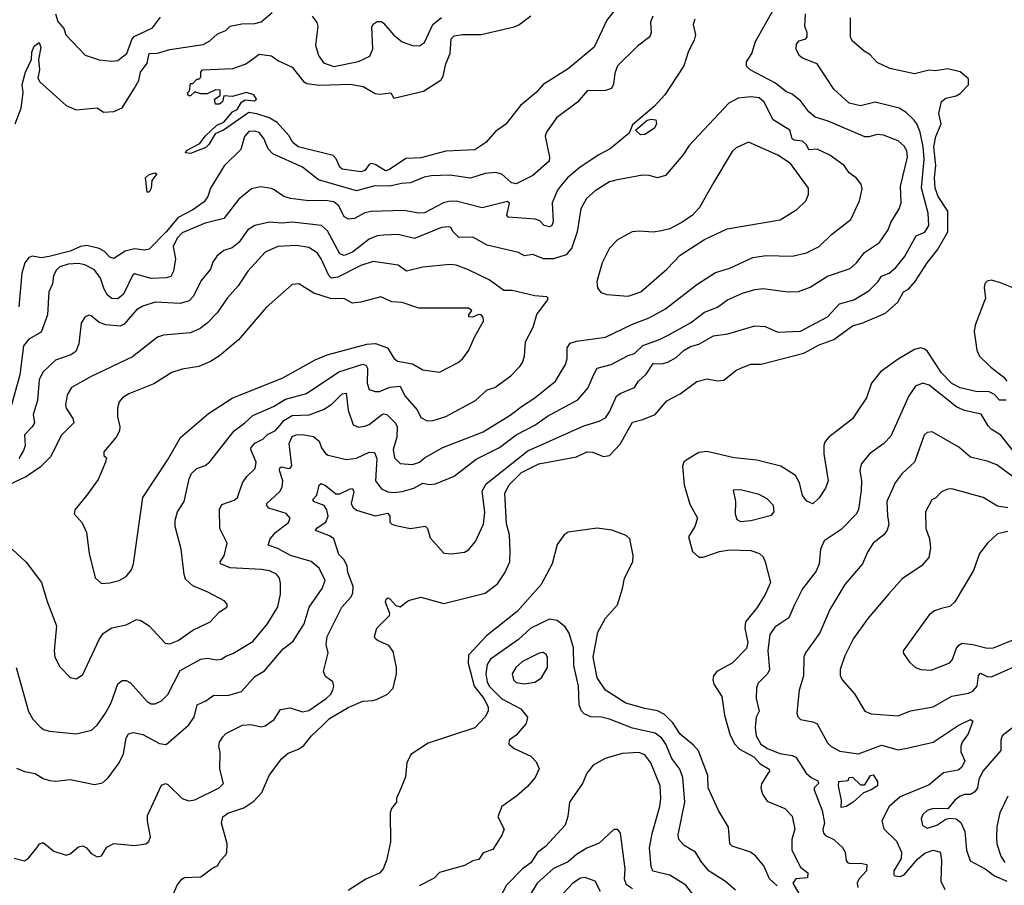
# Model space of a CAD drawing. Extents: x 1552033 to 1694788, y 811965 to 917215.
# Tile 595 of 632: x 1679151 to 1683897, y 890635 to 894807. Entities that reach past the tile are written whole.
import ezdxf

# ---------------------------------------------------------------- set-up
doc = ezdxf.new("R2010")
doc.units = 0

msp = doc.modelspace()

# ---------------------------------------------------------------- linework, layer by layer
at = {"layer": '0CON20XD'}
for points in [[(1679135, 891200), (1679175, 891183.3), (1679225, 891174.4), (1679265, 891149.2), (1679295, 891139.4), (1679325, 891137.1), (1679395, 891145.6), (1679511.7, 891121.7), (1679550.3, 891129.7), (1679577.5, 891152.5), (1679630, 891225), (1679650.9, 891269.1), (1679663.8, 891345), (1679675, 891365.6), (1679699.1, 891370.9), (1679745, 891361.4), (1679825, 891318.5), (1679857, 891313), (1679965, 891406.7), (1679992.7, 891445), (1680006, 891505), (1680049.2, 891525), (1680087.8, 891552.2), (1680155, 891549.2), (1680220.2, 891569.8), (1680285, 891641.1), (1680331.4, 891668.6), (1680421.4, 891775), (1680468.9, 891811.1), (1680523.1, 891895), (1680546.1, 891975), (1680609.6, 892065), (1680622.9, 892105), (1680594.2, 892164.2), (1680556.5, 892196.5), (1680457.1, 892225), (1680395, 892258.5), (1680349.2, 892275), (1680358.9, 892305), (1680383.6, 892336.4), (1680446.3, 892383.7), (1680454.5, 892405), (1680435, 892427.2), (1680352.9, 892452.9), (1680343.1, 892465), (1680343.3, 892475), (1680405, 892532.7), (1680416.6, 892553.4), (1680419.5, 892585), (1680403.3, 892635), (1680405, 892647.1), (1680415, 892651.8), (1680446.3, 892643.7), (1680455, 892645.7), (1680462.5, 892657.5), (1680449.5, 892765), (1680465, 892797.7), (1680483.8, 892806.2), (1680515, 892807.6), (1680567.6, 892797.6), (1680595, 892775.7), (1680606.4, 892743.6), (1680625, 892716), (1680638.3, 892708.3), (1680726.7, 892686.7), (1680774.6, 892694.6), (1680835, 892723.4), (1680860.9, 892720.9), (1680872.1, 892692.1), (1680866.4, 892585), (1680895, 892545.6), (1680925, 892532.1), (1680955, 892527.7), (1680995, 892533.2), (1681050.6, 892549.4), (1681095, 892573.4), (1681125, 892567.2), (1681155, 892570.3), (1681245, 892606.5), (1681351.7, 892688.3), (1681464.5, 892745), (1681543.8, 892806.1), (1681635, 892853.3), (1681695, 892896.5), (1681841.9, 892975), (1681889.3, 893030.7), (1681919.8, 893099.8), (1681935, 893127.3), (1682002.5, 893145), (1682085, 893188.9), (1682115, 893198.8), (1682155, 893236.3), (1682235, 893265.3), (1682281.1, 893288.9), (1682384.3, 893345.7), (1682452.8, 893397.2), (1682515, 893421.1), (1682563.5, 893456.5), (1682635, 893489.2), (1682695, 893507.1), (1682735, 893512.1), (1682854.5, 893495.5), (1682905, 893497.5), (1682961.5, 893518.5), (1683045, 893571.1), (1683155, 893608.8), (1683185.2, 893634.8), (1683224.2, 893685.8), (1683295, 893733.1), (1683337.9, 893795), (1683349.9, 893830.1), (1683390, 893895), (1683400.4, 893925), (1683397.1, 894005), (1683430, 894145), (1683427.2, 894175), (1683415, 894198.2), (1683385, 894223.8), (1683315, 894250.4), (1683285, 894253.8), (1683245, 894242.1), (1683225, 894242.5), (1683048.3, 894318.3), (1682985, 894337.7), (1682955, 894363.6), (1682916.5, 894415), (1682875, 894449.1), (1682845, 894460.9), (1682795, 894501.8), (1682673.1, 894565), (1682655, 894584.2), (1682654.6, 894605), (1682681.1, 894645), (1682697.7, 894702.3), (1682789.1, 894865)], [(1682027.7, 894865), (1681981.8, 894805), (1681920.9, 894675), (1681795, 894570), (1681675.2, 894494.8), (1681641.9, 894458.1), (1681565, 894394.3), (1681495, 894303.8), (1681445, 894268.8), (1681398.6, 894215), (1681345, 894180.9), (1681205, 894173.8), (1681085, 894140.8), (1681012.2, 894137.8), (1680934.4, 894085), (1680915, 894078.8), (1680865, 894108.8), (1680845, 894113.9), (1680835, 894108.9), (1680815, 894080.9), (1680795, 894074.3), (1680705, 894087.5), (1680695, 894096.9), (1680677.5, 894137.5), (1680662.2, 894152.2), (1680494.3, 894195)], [(1682405, 894810), (1682397.9, 894785), (1682409.5, 894735), (1682402, 894708), (1682375.6, 894655), (1682352, 894585), (1682261.8, 894445), (1682210.2, 894389.8), (1682105, 894300), (1682089.3, 894260.7), (1681998.2, 894185), (1681943.2, 894156.8), (1681853.1, 894096.9), (1681792.5, 894045), (1681758.4, 894005), (1681743.5, 893985), (1681717.8, 893925), (1681723.3, 893835), (1681716.7, 893815), (1681705, 893809.3), (1681679.4, 893815), (1681658, 893838), (1681636.5, 893846.5), (1681505.6, 893855.6), (1681498.6, 893865), (1681512.7, 893922.7), (1681501.9, 893931.9), (1681381, 893901), (1681255, 893933.3), (1681219.1, 893930.9), (1681194, 893925), (1681103.1, 893876.9), (1681075, 893874.6), (1681005, 893887.2), (1680845, 893883.5), (1680815, 893876.6), (1680765, 893849.5), (1680735.5, 893845.5), (1680715, 893856.9), (1680689.5, 893909.5), (1680665, 893929.2), (1680625, 893936.3), (1680545, 893934.1), (1680456.1, 893946.1), (1680425, 893955.6), (1680377.4, 893987.4), (1680364.3, 893994.3), (1680311.7, 894001.7), (1680268.3, 893991.7), (1680207.3, 893942.7), (1680135, 893849.1), (1680045, 893826.2), (1679935, 893780), (1679910, 893755), (1679891.4, 893715), (1679902.7, 893655), (1679891.8, 893595), (1679880, 893570), (1679857.4, 893562.6), (1679785, 893559.3), (1679705, 893581.9), (1679695, 893574.2), (1679651.3, 893485), (1679625, 893461.8), (1679595, 893463.1), (1679575, 893479.6), (1679557.9, 893507.9), (1679541.4, 893561.4), (1679511.3, 893601.3), (1679465, 893625.3), (1679435, 893632.5), (1679385, 893628.5), (1679345, 893615.8), (1679328.6, 893601.4), (1679313.9, 893575), (1679310, 893535), (1679292.2, 893495), (1679284.5, 893384.5), (1679255, 893301.1), (1679195, 893268.2), (1679170, 893235), (1679151.9, 893095), (1679099, 892905)], [(1679125, 890766), (1679175, 890753.3), (1679193.9, 890766.1), (1679234.3, 890815.7), (1679246.2, 890835), (1679265, 890840.8), (1679315, 890799.2), (1679375, 890780), (1679395, 890786.2), (1679435, 890821.2), (1679455, 890826), (1679473.8, 890815), (1679495, 890788.8), (1679525, 890772.5), (1679545, 890777.5), (1679571.7, 890818.3), (1679605, 890836), (1679705, 890826.9), (1679758.8, 890835), (1679774.5, 890845.5), (1679781.8, 890868.2), (1679766.5, 890945), (1679768, 890972), (1679835, 891118), (1679854.4, 891125.6), (1679865, 891121.4), (1679933.8, 891053.8), (1679965, 891041.5), (1679995, 891047.7), (1680112.5, 891105), (1680134, 891125), (1680115.7, 891194.3), (1680117.5, 891275), (1680111.9, 891305), (1680114, 891325), (1680129.7, 891350.3), (1680145, 891366), (1680225, 891407.7), (1680265, 891410), (1680315, 891399.2), (1680335, 891403.1), (1680378.2, 891435), (1680407.8, 891482.2), (1680455, 891490), (1680515, 891471.2), (1680545, 891477.5), (1680628.8, 891535), (1680650, 891555), (1680660.9, 891575), (1680665.6, 891595.6), (1680661.4, 891615), (1680625, 891642), (1680615.7, 891665), (1680637.5, 891755), (1680629.2, 891795), (1680633.9, 891835), (1680704.5, 891975), (1680749.1, 892025), (1680757.5, 892045), (1680759.4, 892075), (1680733.3, 892145), (1680729.2, 892175), (1680712.9, 892205), (1680689.4, 892229.4), (1680665.6, 892305), (1680645, 892319.6), (1680577.1, 892345), (1680585, 892358.2), (1680627.3, 892385), (1680638.8, 892415), (1680631.6, 892445), (1680619.2, 892465), (1680567.5, 892485), (1680564.3, 892495), (1680583.1, 892515), (1680595, 892564.3), (1680605, 892571.2), (1680625, 892562.1), (1680675, 892522), (1680695, 892522.5), (1680745, 892546.9), (1680755, 892547.5), (1680762.1, 892532.1), (1680749.2, 892475), (1680757.2, 892457.2), (1680774, 892444), (1680865, 892416), (1680925, 892428.1), (1680935.3, 892415), (1680936.2, 892385), (1680945, 892375.5), (1680965, 892369.2), (1681035, 892354.5), (1681105, 892366.5), (1681116.7, 892355), (1681130.3, 892310.3), (1681195, 892236.2), (1681232.7, 892232.7), (1681295, 892241.4), (1681315, 892252.5), (1681348.5, 892291.5), (1681386.7, 892375), (1681393.9, 892433.9), (1681381.1, 892535), (1681399, 892571), (1681600.7, 892729.3), (1681870.6, 892849.4), (1681945, 892871.8), (1681975, 892888.9), (1681995, 892917.1), (1682027.8, 892992.2), (1682045, 893005.5), (1682115, 893034.3), (1682133.3, 893065), (1682171, 893099), (1682205, 893150.9), (1682245, 893148.5), (1682275, 893157.1), (1682315, 893178.5), (1682355, 893214.7), (1682385, 893232.1), (1682425, 893244.2), (1682495, 893284.1), (1682565, 893293.1), (1682695, 893331.8), (1682745, 893329.1), (1682805, 893301.5), (1682915, 893305.4), (1683044.4, 893375), (1683102.6, 893437.4), (1683172.4, 893457.6), (1683245, 893500), (1683289.3, 893545), (1683305, 893571.8), (1683343.1, 893585), (1683375, 893612.5), (1683416.2, 893665), (1683472.5, 893765), (1683515, 893783.5), (1683533.3, 893815), (1683530.9, 893875), (1683497.5, 893995), (1683511.2, 894135), (1683506.3, 894195), (1683491.2, 894265), (1683475.4, 894305), (1683460.5, 894325), (1683425, 894360.6), (1683391.1, 894381.1), (1683275, 894409.4), (1683205, 894391.5), (1683150, 894405), (1683075, 894473.1), (1682995, 894594.3), (1682925, 894622.2), (1682909.2, 894635), (1682894.2, 894665.8), (1682895, 894688.8), (1682908.8, 894705), (1682941.2, 894715), (1682947.9, 894725), (1682947.9, 894745), (1682935.6, 894775), (1682938.5, 894835)], [(1679129.2, 894305), (1679158.3, 894381.7), (1679168, 894455), (1679163.6, 894495), (1679178.7, 894555), (1679208.1, 894615), (1679210.5, 894650.5), (1679220.8, 894679.3), (1679245, 894698), (1679253.2, 894673.2), (1679242.2, 894615), (1679246.7, 894565), (1679238.8, 894525), (1679248.3, 894508.3), (1679375, 894393.8), (1679422.7, 894372.7), (1679525, 894382), (1679555, 894362.5), (1679605, 894365.7), (1679645, 894382.9), (1679705, 894477.8), (1679724.7, 894515), (1679734.2, 894555), (1679765, 894598.6), (1679775.9, 894644.1), (1679815, 894646.1), (1679875, 894663.9), (1680035, 894688.1), (1680067.1, 894705), (1680105, 894739.6), (1680144.4, 894755), (1680165, 894776.6), (1680222, 894788), (1680285, 894788.9), (1680315, 894797.5), (1680368.5, 894841.5)], [(1682203.1, 894825), (1682192.7, 894795), (1682194.5, 894745), (1682189.4, 894725), (1682129.9, 894680.1), (1682032.5, 894585), (1682019.8, 894550.2), (1682013.7, 894496.3), (1682003.5, 894476.5), (1681975, 894465.6), (1681886, 894464), (1681839.4, 894410.6), (1681738.1, 894335), (1681690, 894265), (1681683.8, 894246.2), (1681704.7, 894145), (1681703.4, 894125), (1681625, 894056), (1681545, 894015.8), (1681521.1, 894021.1), (1681475, 894063.3), (1681445, 894070.9), (1681395, 894066.1), (1681325, 894043.3), (1681225, 894057.3), (1681135, 894055.2), (1681101.1, 894048.9), (1681035, 894020.8), (1680992.4, 894017.6), (1680935.7, 894004.3), (1680863.3, 894006.7), (1680775, 893981.9), (1680590.8, 894035), (1680515, 894096.1), (1680370.7, 894160.7), (1680348.7, 894185), (1680328.4, 894235), (1680305, 894263.4), (1680285, 894270), (1680255, 894268.4), (1680235.3, 894245), (1680217.8, 894182.3), (1680136.7, 894103.3), (1680071.1, 893995), (1680058.2, 893955), (1680039.9, 893930.1), (1679985, 893891.6), (1679915, 893853.8), (1679857.5, 893785), (1679775, 893701.2), (1679755, 893695.9), (1679705, 893703.2), (1679658.9, 893691.1), (1679605, 893656.1), (1679585, 893662.5), (1679559.5, 893689.5), (1679535, 893704.3), (1679475, 893719), (1679445, 893714.9), (1679395, 893692.3), (1679293.8, 893666.2), (1679255, 893660.3), (1679212.6, 893667.4), (1679195, 893661.1), (1679175.9, 893635), (1679161.6, 893585), (1679146.3, 893423.7)], [(1679324.2, 894835), (1679335, 894799.4), (1679364.5, 894765), (1679374.3, 894735), (1679467.2, 894637.2), (1679535, 894614.5), (1679595, 894607.3), (1679625, 894611.1), (1679667.5, 894645), (1679693.3, 894715), (1679703.3, 894726.7), (1679792.1, 894767.9), (1679830.3, 894819.7)], [(1679884, 890575), (1679910, 890635), (1679932.5, 890665), (1679945, 890672.5), (1680025, 890676), (1680081.5, 890718.5), (1680105, 890728.8), (1680119.2, 890755), (1680145, 890781.2), (1680149.2, 890795), (1680151.2, 890835), (1680123.3, 890935), (1680131.2, 890965), (1680155, 890982.5), (1680231.8, 891008.2), (1680280, 891040), (1680317.7, 891082.3), (1680353.3, 891165), (1680412.5, 891245), (1680445, 891271.2), (1680495, 891290.8), (1680521.3, 891308.7), (1680558.6, 891355), (1680611.5, 891405), (1680645, 891438.5), (1680735, 891492.5), (1680805, 891522.2), (1680855, 891525.5), (1680875, 891532.5), (1680923.9, 891556.1), (1680952.2, 891585), (1680967.8, 891655), (1680968.1, 891685), (1680952.1, 891762.1), (1680931.2, 891791.2), (1680876.2, 891815), (1680864, 891825), (1680862, 891835), (1680872, 891875), (1680934.2, 891935), (1680936.2, 891945), (1680915, 892000), (1680917.5, 892015), (1680925, 892020), (1680935, 892016.2), (1680963.9, 891983.9), (1680985, 891977.5), (1681025, 892007.5), (1681085, 892023.8), (1681195, 891993.1), (1681395, 892043.8), (1681455, 892087.9), (1681489.5, 892140.5), (1681513.8, 892195), (1681514.7, 892245.3), (1681512.8, 892325), (1681497.6, 892377.6), (1681490, 892525), (1681510.5, 892565), (1681569.7, 892625), (1681653.3, 892666.7), (1681835, 892700), (1681885, 892724.5), (1681912.6, 892722.6), (1681965, 892701.9), (1681995, 892706.9), (1682045, 892761.5), (1682105, 892867.3), (1682155, 892879.6), (1682215, 892904.6), (1682270.4, 892969.6), (1682335.3, 893004.7), (1682415, 893063.5), (1682465.8, 893075.8), (1682515, 893066), (1682545, 893070), (1682603.8, 893116.2), (1682631.1, 893128.9), (1682675, 893147.8), (1682725, 893146.5), (1682930.3, 893199.7), (1683005, 893240), (1683075, 893266.7), (1683165, 893332.4), (1683215, 893346.7), (1683325, 893393.1), (1683384.8, 893445.2), (1683411.8, 893495), (1683435, 893508.2), (1683467.8, 893545), (1683525, 893635.4), (1683575, 893698.5), (1683625.2, 893785), (1683624.5, 893885), (1683578.8, 893955), (1683564.5, 893995), (1683560.3, 894045), (1683567.8, 894105), (1683557.8, 894195), (1683567.5, 894245), (1683593.2, 894305), (1683581.8, 894355), (1683595, 894413.8), (1683615, 894430), (1683665, 894440.6), (1683685, 894452.5), (1683725, 894494), (1683725, 894522.5), (1683685, 894556.7), (1683625, 894570.4), (1683565, 894560.8), (1683535, 894564.4), (1683465, 894546.1), (1683345, 894572.5), (1683285, 894601.2), (1683249.1, 894639.1), (1683221.2, 894655), (1683163.8, 894705), (1683155.8, 894725), (1683156.2, 894816.2)], [(1680494.3, 894195), (1680467.8, 894215), (1680448.7, 894248.7), (1680392.7, 894312.7), (1680354.5, 894334.5), (1680295, 894354.3), (1680255, 894360.6), (1680134.2, 894275), (1680093.1, 894256.9), (1680063.5, 894206.5), (1680048.2, 894191.8), (1679975, 894162.5), (1679950, 894165), (1679955, 894176.7), (1680019.4, 894210.6), (1680044.7, 894245.3), (1680101.6, 894298.4), (1680135, 894314.3), (1680177, 894363), (1680198.8, 894375), (1680220.6, 894409.4), (1680238.8, 894421.2), (1680283, 894417), (1680292.5, 894425), (1680280, 894445), (1680245, 894456.7), (1680175, 894437.5), (1680135, 894440), (1680128.3, 894411.7), (1680115, 894400), (1680095, 894400), (1680090, 894425), (1680118.3, 894441.7), (1680118.3, 894468.3), (1680095, 894470), (1680055, 894450), (1680025, 894450), (1679995, 894460), (1679975, 894440), (1679965, 894440), (1679960, 894455), (1679970, 894465), (1679975, 894500), (1679985, 894500), (1680005, 894520), (1680015, 894520), (1680025, 894530), (1680023.8, 894555), (1680032.5, 894565), (1680178.3, 894571.7), (1680237.7, 894592.3), (1680255.8, 894604.2), (1680305, 894641.2), (1680365, 894633.3), (1680395, 894611.2), (1680465, 894578), (1680519.8, 894509.8), (1680535, 894500.4), (1680595, 894491.8), (1680745, 894497.3), (1680806.7, 894485), (1680865, 894452), (1680885, 894448.8), (1680940, 894455), (1680955, 894430), (1681097, 894463), (1681182.3, 894517.7), (1681193.3, 894535), (1681205.2, 894595), (1681225.8, 894645), (1681231.2, 894715), (1681245, 894729.5), (1681285, 894736.2), (1681375, 894735.8), (1681535, 894772.5), (1681557.5, 894782.5), (1681615, 894826.2)], [(1680560.6, 894825), (1680583.3, 894793.3), (1680589.1, 894775), (1680577.2, 894685), (1680591.6, 894635), (1680615, 894599.2), (1680665, 894582.5), (1680785, 894605.3), (1680838.7, 894631.3), (1680853.3, 894666.7), (1680848.9, 894771.1), (1680855, 894785.6), (1680875, 894799.4), (1680895, 894798.9), (1680905, 894791.5), (1680955, 894732.1), (1680995, 894700.4), (1681045, 894682.9), (1681078.9, 894681.1), (1681103.1, 894696.9), (1681143.1, 894785), (1681185, 894817.8)], [(1679133.6, 891685), (1679193.4, 891473.4), (1679215, 891435.8), (1679249.3, 891399.3), (1679266.4, 891386.4), (1679295, 891377.5), (1679425, 891365.5), (1679497.9, 891382.1), (1679525, 891407.1), (1679564.7, 891465.3), (1679592.1, 891515), (1679624.6, 891605.4), (1679645, 891622.5), (1679665, 891622.5), (1679685, 891610.8), (1679765, 891521.5), (1679785, 891510.5), (1679805, 891510), (1679834.3, 891525), (1679864.7, 891555.3), (1679925, 891670), (1680025, 891725.4), (1680055, 891729.5), (1680101.3, 891721.3), (1680124.6, 891725.4), (1680145, 891740), (1680178.1, 891751.9), (1680275, 891810.5), (1680346.2, 891895), (1680395, 891976.7), (1680407.6, 892037.6), (1680408.6, 892091.4), (1680403.8, 892115), (1680388.9, 892135), (1680355, 892150.3), (1680317.5, 892157.5), (1680165, 892164.7), (1680118.6, 892185), (1680116.9, 892195), (1680136.7, 892223.3), (1680150.5, 892285), (1680116.7, 892355), (1680113.8, 892446.2), (1680125, 892470), (1680185, 892491.5), (1680201.1, 892505), (1680225.5, 892574.5), (1680245.7, 892605), (1680286, 892644), (1680291.6, 892675), (1680265.2, 892735), (1680266.4, 892745), (1680285, 892765.5), (1680323.9, 892786.1), (1680345, 892808.6), (1680385, 892826.8), (1680406.9, 892853.1), (1680425, 892874.8), (1680465, 892899.8), (1680546.8, 892903.2), (1680615, 892928.8), (1680656.2, 892953.8), (1680705, 893004.4), (1680725, 893008), (1680735.3, 892925), (1680759.4, 892855), (1680785, 892843.8), (1680815, 892847.5), (1680835, 892856.2), (1680895, 892903.4), (1680905, 892908.4), (1680920.6, 892905), (1680963.1, 892863.1), (1680971.3, 892845), (1680968.4, 892795), (1680950.9, 892735), (1680958.2, 892695), (1680985, 892667.7), (1681045, 892663.2), (1681079.2, 892675), (1681103.1, 892695), (1681190.6, 892745), (1681385, 892821.6), (1681515, 892900.9), (1681575, 892946.2), (1681634.5, 892985), (1681734.7, 893065.3), (1681782.9, 893145), (1681790, 893175), (1681790, 893225), (1681805, 893248.5), (1681835, 893258.5), (1681975, 893277.7), (1682105, 893339.1), (1682185, 893369.6), (1682265, 893413.9), (1682415, 893531.8), (1682505, 893589.6), (1682575, 893610), (1682685, 893660.4), (1682749.8, 893670.2), (1682875, 893666.9), (1682944.3, 893684.3), (1683005.3, 893714.7), (1683065, 893771.9), (1683156.9, 893845), (1683200, 893935), (1683211.7, 893991.7), (1683208, 894015), (1683184, 894045), (1683149.5, 894069.5), (1683125.8, 894105), (1683057.1, 894155), (1682995, 894183.8), (1682955, 894179.5), (1682943.6, 894205), (1682925, 894222.7), (1682885, 894226.5), (1682875, 894233.3), (1682862.9, 894275), (1682783.3, 894325), (1682740.4, 894410.4), (1682715, 894430.8), (1682675.3, 894435.3), (1682615, 894429.6), (1682570, 894405), (1682378.3, 894201.7), (1682348.2, 894155), (1682264.2, 894055.8), (1682225, 894045.4), (1682185, 894056.2), (1682152.6, 894057.4), (1682025, 894034.4), (1681993.7, 894026.3), (1681925, 893981.9), (1681883.3, 893945), (1681856.2, 893895), (1681838.4, 893785), (1681812.7, 893707.3), (1681785, 893674.6), (1681725, 893654.6), (1681675.4, 893655.4), (1681625, 893675.4), (1681585, 893668.8), (1681555, 893685.6), (1681405, 893720), (1681335, 893760), (1681267.8, 893757.8), (1681240, 893785), (1681228.8, 893805), (1681219.1, 893809.1), (1681185, 893806.3), (1681055, 893753.3), (1680975, 893772.8), (1680905, 893768.8), (1680874.3, 893765.7), (1680835, 893750), (1680755, 893687.3), (1680715, 893671.1), (1680695, 893679.1), (1680635, 893790.5), (1680605.3, 893815.2), (1680465, 893831.4), (1680415, 893826.9), (1680355, 893830.9), (1680285, 893816.2), (1680250.5, 893795), (1680207.1, 893732.9), (1680175, 893707.7), (1680135.3, 893694.7), (1680101.9, 893668.1), (1680081.9, 893638.1), (1680071.5, 893605), (1680027.9, 893552.1), (1679986.8, 893473.2), (1679967.7, 893452.3), (1679925, 893439.7), (1679805, 893445.4), (1679745, 893426.2), (1679715, 893408.5), (1679655, 893340.5), (1679635, 893330.4), (1679566.1, 893336.1), (1679535, 893348.6), (1679495, 893380), (1679485, 893383.3), (1679465, 893373.3), (1679448, 893345), (1679436.5, 893245), (1679421.8, 893208.2), (1679397.9, 893192.1), (1679323.2, 893166.8), (1679262, 893108), (1679245, 893071.2), (1679237.5, 892972.5), (1679216.7, 892905), (1679221.8, 892865), (1679212.1, 892845), (1679174.4, 892805.6), (1679177.3, 892755), (1679169.7, 892730.3), (1679147.1, 892692.9)], [(1682143.2, 894253.2), (1682120, 894275), (1682176.2, 894323.8), (1682195, 894328.5), (1682217.5, 894325), (1682220.8, 894305), (1682211.1, 894285), (1682165, 894254.3), (1682143.2, 894253.2)], [(1682085, 893474.7), (1682144.7, 893495.3), (1682271.4, 893605), (1682335, 893672), (1682451.7, 893748.3), (1682560.9, 893799.1), (1682817.7, 893842.3), (1682897.8, 893892.2), (1682940, 893935), (1682954.3, 893965), (1682954, 893995), (1682866, 894115), (1682805, 894154.8), (1682665, 894216.7), (1682605, 894189.5), (1682585, 894171.9), (1682497.3, 894025), (1682428.3, 893901.7), (1682394.4, 893865.6), (1682347.6, 893832.4), (1682285, 893799.2), (1682245, 893789.4), (1682205, 893783.1), (1682138.9, 893788.9), (1682104.2, 893784.2), (1682033.1, 893746.9), (1681993.9, 893706.1), (1681958.6, 893635), (1681932.5, 893545), (1681936.2, 893515), (1681953.2, 893493.2), (1681982.1, 893482.1), (1682085, 893474.7)], [(1679775, 893975.7), (1679765, 893976.7), (1679757.1, 894045), (1679775, 894061.5), (1679805, 894070), (1679812, 894065), (1679787.5, 894032.5), (1679785.3, 893995), (1679775, 893975.7)], [(1681574.6, 893155.4), (1681584.2, 893185), (1681588.9, 893255), (1681626.8, 893325), (1681644.1, 893385.9), (1681696, 893455), (1681698.8, 893465), (1681692.3, 893472.3), (1681635, 893476.4), (1681525, 893501.5), (1681485, 893502.7), (1681415, 893552.9), (1681315, 893601.8), (1681255, 893624.4), (1681225, 893628.1), (1681095, 893614.8), (1681015, 893595.7), (1680975, 893624.4), (1680855, 893641.3), (1680795, 893622.6), (1680685, 893565.7), (1680655, 893561.4), (1680641.2, 893575), (1680605, 893655.5), (1680584.4, 893684.4), (1680545, 893708.7), (1680485, 893719.4), (1680396, 893714), (1680335, 893687.3), (1680251.1, 893595), (1680205, 893524.3), (1680153.4, 893466.6), (1680103.1, 893395), (1680055.6, 893345), (1680020.9, 893319.1), (1679975, 893297.7), (1679845, 893287.1), (1679815, 893277.3), (1679695, 893182.2), (1679495, 893086.9), (1679401.4, 893035), (1679380.2, 892999.8), (1679371.7, 892951.7), (1679375.6, 892935), (1679407.9, 892885), (1679411.5, 892865), (1679353.3, 892805), (1679300, 892700), (1679250, 892650), (1679184.4, 892605.6), (1679065, 892549.6)], [(1679545, 892090), (1679585, 892092.5), (1679630, 892105), (1679665, 892124.3), (1679690.6, 892155), (1679699.4, 892185), (1679745.4, 892504.6), (1679863.5, 892685), (1679925.9, 892794.1), (1680061.5, 892908.5), (1680175, 892983.1), (1680419.1, 893080.9), (1680575, 893168.6), (1680632.6, 893192.6), (1680825, 893243.6), (1680866.3, 893246.3), (1680924.5, 893225), (1680955.3, 893175.3), (1680972.2, 893162.2), (1681045, 893148.5), (1681095, 893119.1), (1681175, 893108.2), (1681264.4, 893155), (1681287.8, 893175), (1681316.7, 893215), (1681342.9, 893277.1), (1681387.1, 893355), (1681385, 893373.8), (1681375, 893384.4), (1681363.2, 893386.8), (1681335, 893373.6), (1681316.7, 893375), (1681316, 893385), (1681330, 893405), (1681315, 893417.1), (1681075, 893417.1), (1680995, 893444.4), (1680945, 893446.9), (1680892.3, 893472.3), (1680795, 893445.8), (1680755, 893441.1), (1680714.3, 893464.3), (1680655, 893462.7), (1680568.7, 893488.7), (1680496.7, 893535), (1680465, 893530.6), (1680339.5, 893420.5), (1680205.3, 893264.7), (1680115, 893186.5), (1680070.8, 893159.2), (1680015, 893135.6), (1679935, 893123.3), (1679885, 893107.5), (1679798.1, 893051.9), (1679676.5, 893003.5), (1679647.1, 892985), (1679630.6, 892965), (1679621.9, 892935), (1679623.3, 892895), (1679634.4, 892845.6), (1679632.2, 892825), (1679616.4, 892795), (1679556, 892725), (1679556.2, 892706.2), (1679570, 892695), (1679564.3, 892675), (1679529.3, 892590.7), (1679475, 892516), (1679416.2, 892445), (1679413.8, 892425), (1679452.1, 892382.1), (1679472.5, 892335), (1679485.8, 892235), (1679515, 892116.7), (1679545, 892090)], [(1683975, 893500.9), (1683879.4, 893539.4), (1683835, 893551.2), (1683815, 893546.7), (1683804.1, 893535.9), (1683800.4, 893515), (1683807.3, 893465), (1683756.5, 893335), (1683752.7, 893305), (1683764.6, 893215), (1683778.2, 893185), (1683832.5, 893132.5), (1683895.8, 893085), (1683910, 893065)], [(1683906.4, 892973.6), (1683875, 892973.8), (1683850.5, 893000.5), (1683825, 893012.9), (1683760, 893015), (1683685, 893032.7), (1683645, 893053.6), (1683595, 893104.6), (1683527.6, 893207.6), (1683515, 893219.5), (1683495, 893226.4), (1683465, 893217.7), (1683385, 893171.1), (1683300.6, 893109.4), (1683257.1, 893055), (1683232.7, 892985), (1683190.3, 892919.7), (1683165, 892883.5), (1683051.4, 892795), (1683034.3, 892775), (1683027.8, 892755), (1683028.2, 892715), (1683048.6, 892585), (1683035, 892550), (1683005, 892503.3), (1682975, 892473.3), (1682945, 892486.2), (1682925, 892513.8), (1682910.9, 892575), (1682890.8, 892610.8), (1682820.8, 892655), (1682705, 892684.7), (1682595, 892695.6), (1682464.2, 892725.8), (1682425, 892720.6), (1682364.4, 892685), (1682352.5, 892675), (1682345.4, 892655), (1682353.9, 892565), (1682382.3, 892472.3), (1682418.1, 892405), (1682405.5, 892365), (1682374.5, 892314.5), (1682394.6, 892244.6), (1682425, 892217.5), (1682445, 892216.9), (1682525, 892244.1), (1682572.8, 892252.8), (1682675, 892249.1), (1682718, 892235), (1682735, 892218.8), (1682744.5, 892194.5), (1682770.5, 892095), (1682744, 892036), (1682705.7, 891974.3), (1682650.3, 891905), (1682646.3, 891875), (1682661.2, 891805), (1682655, 891775.8), (1682585, 891705.4), (1682511.8, 891665), (1682495.4, 891645), (1682491.8, 891625), (1682497.1, 891605), (1682536.2, 891545), (1682549.4, 891455), (1682574.2, 891364.2), (1682596.7, 891316.7), (1682621.2, 891291.2), (1682689.6, 891255), (1682720.7, 891220.7), (1682763.8, 891195), (1682766.2, 891185), (1682756.8, 891173.2), (1682726.6, 891123.4), (1682724.5, 891105), (1682731.8, 891075), (1682755, 891040.6), (1682840, 891005), (1682875, 890967.5), (1682887.8, 890905), (1682873.9, 890856.1), (1682873.8, 890805), (1682915, 890722.5), (1682950, 890695), (1682948.3, 890671.7), (1682893, 890667), (1682877.5, 890645), (1682907.5, 890595)], [(1679115, 892256), (1679182.4, 892192.4), (1679255.6, 892095), (1679282.9, 892002.9), (1679328.9, 891885), (1679316.7, 891765), (1679321.1, 891735), (1679345, 891688.8), (1679395, 891636.2), (1679425, 891630), (1679455, 891651.2), (1679536.6, 891823.4), (1679555, 891850), (1679594.6, 891875.4), (1679665, 891890), (1679713.7, 891916.3), (1679735, 891912.2), (1679775.8, 891885), (1679852.1, 891802.1), (1679875, 891798.6), (1679915, 891815.6), (1679985.3, 891864.7), (1680070, 891905), (1680115, 891954), (1680150, 891975), (1680152.5, 891987.5), (1680140, 892005), (1680058.1, 892048.1), (1679985, 892078.2), (1679950.9, 892110.9), (1679943.3, 892133.3), (1679928.9, 892255), (1679900.4, 892365), (1679900.8, 892395), (1679911.5, 892435), (1679944.6, 892485.4), (1679968.8, 892595), (1679979.6, 892620.4), (1680005.3, 892644.7), (1680045, 892658.9), (1680066.1, 892673.9), (1680184.4, 892825), (1680236.5, 892865), (1680275, 892899.1), (1680375, 892943.5), (1680432.4, 892977.6), (1680533.1, 893005), (1680690.3, 893109.7), (1680805, 893146.6), (1680820.9, 893140.9), (1680828.5, 893128.5), (1680825.9, 893055.9), (1680836, 893025), (1680864.5, 893014.5), (1680885, 893015.5), (1680935, 893036.8), (1680985, 893040.4), (1681007.2, 892995), (1681066.9, 892926.9), (1681085, 892889.2), (1681115, 892874.4), (1681145, 892875.7), (1681205, 892894.4), (1681348.1, 892971.9), (1681405, 893022.9), (1681442, 893035), (1681519, 893091), (1681562.2, 893135), (1681574.6, 893155.4)], [(1683939.9, 892729.9), (1683881.2, 892805), (1683834.2, 892834.2), (1683820.2, 892850.2), (1683785.8, 892905.8), (1683705, 892923.3), (1683669.1, 892939.1), (1683535, 893045.9), (1683504.7, 893055.3), (1683468.7, 893041.3), (1683437.3, 892995), (1683350.8, 892799.2), (1683316.9, 892765), (1683247.1, 892715), (1683207.3, 892665), (1683201.5, 892635), (1683208.7, 892585), (1683207.4, 892537.4), (1683193.9, 892446.1), (1683185.6, 892425), (1683110.3, 892349.7), (1683029.5, 892295), (1683010.8, 892255), (1683004.2, 892185), (1682990.7, 892149.3), (1682925, 892064.4), (1682885, 891984), (1682858.1, 891925), (1682791.5, 891878.5), (1682766.7, 891843.3), (1682757.3, 891765), (1682766.2, 891675), (1682755.7, 891654.3), (1682710.5, 891609.5), (1682702.4, 891587.6), (1682701.8, 891535), (1682716.2, 891475), (1682701.8, 891445), (1682696.8, 891395), (1682701.8, 891355), (1682724.5, 891315), (1682755.5, 891295), (1682815, 891270.3), (1682875, 891260.7), (1682892.2, 891252.2), (1682942.2, 891175), (1682965.8, 891155), (1682999.2, 891139.2), (1683001.5, 891125), (1682981.1, 891105), (1682980.8, 891095), (1683019.7, 890995), (1683030.7, 890935), (1683022.7, 890905), (1683026.4, 890886.4), (1683036, 890875), (1683075.9, 890855.9), (1683116.8, 890816.8), (1683129.6, 890795), (1683134.6, 890755), (1683142.2, 890745), (1683155, 890739.6), (1683205, 890742.2), (1683235, 890735.6), (1683232.7, 890705), (1683196, 890665), (1683188.9, 890645), (1683191.2, 890625)], [(1683935, 892607.7), (1683861.2, 892661.2), (1683815, 892680), (1683735, 892698.9), (1683677.7, 892747.7), (1683550.3, 892820.3), (1683525, 892817.1), (1683511.9, 892805), (1683464.4, 892675), (1683405, 892620), (1683371.4, 892575), (1683330.9, 892485), (1683334.5, 892415.5), (1683340, 892375), (1683332.8, 892347.2), (1683316, 892325), (1683265.4, 892284.6), (1683238.6, 892241.4), (1683214.4, 892185), (1683129.4, 892085), (1683056.5, 891965), (1683007.4, 891852.6), (1682938.5, 891755), (1682931.8, 891735), (1682928.8, 891645), (1682908.9, 891575), (1682897.1, 891465), (1682900.5, 891450.5), (1682914.5, 891434.5), (1682975, 891422.9), (1682995, 891413.3), (1683045, 891321.9), (1683063.5, 891303.5), (1683105, 891281.5), (1683195, 891268.7), (1683305, 891311.1), (1683385, 891288), (1683435, 891298.2), (1683555, 891324.7), (1683675, 891405.5), (1683735, 891433.8), (1683745.7, 891425.7), (1683723.8, 891365), (1683694.3, 891325.7), (1683687.9, 891305), (1683688.1, 891278.1), (1683706.5, 891235), (1683692.9, 891205), (1683675, 891190.6), (1683605, 891177.6), (1683535, 891119.4), (1683395, 891062.2), (1683342.1, 891015), (1683307.1, 890945), (1683316.8, 890906.8), (1683377.6, 890847.6), (1683402.2, 890795), (1683399.5, 890765), (1683365.6, 890705), (1683364.2, 890685), (1683370.5, 890680.5), (1683395, 890678.2), (1683415, 890685.5), (1683478.8, 890761.2), (1683515, 890789.6), (1683555, 890803.6), (1683585, 890797.1), (1683589.8, 890789.8), (1683595.4, 890755), (1683590.8, 890655), (1683610, 890615)], [(1682625, 892388.9), (1682675, 892393.8), (1682775, 892419.2), (1682787.5, 892435), (1682784.2, 892465), (1682755, 892497.1), (1682715, 892518.5), (1682625, 892540.8), (1682590, 892540), (1682602.2, 892485), (1682600.4, 892425), (1682608.2, 892398.2), (1682625, 892388.9)], [(1683914.7, 892454.7), (1683865, 892462.9), (1683795, 892504.6), (1683645, 892545.6), (1683625, 892544.3), (1683595, 892531.9), (1683567.5, 892502.5), (1683547.5, 892492.5), (1683517.8, 892435), (1683518.5, 892355), (1683536.9, 892305), (1683541.2, 892261.2), (1683532.9, 892215), (1683498.6, 892175), (1683405, 892111.9), (1683340.3, 892039.7), (1683239.6, 891920.4), (1683171.2, 891825), (1683128.1, 891741.9), (1683106.7, 891675), (1683106.6, 891646.6), (1683115.6, 891625), (1683175, 891557.5), (1683224.5, 891474.5), (1683255, 891461.9), (1683385, 891452.7), (1683445, 891476.1), (1683555, 891494.5), (1683645, 891547.2), (1683725, 891561.3), (1683745, 891571.2), (1683766.2, 891595), (1683773.2, 891646.8), (1683781.9, 891658.1), (1683815, 891641.2), (1683835, 891639.6), (1683955, 891693.2)], [(1682802, 890632), (1682765, 890666.7), (1682738.3, 890728.3), (1682697.5, 890777.5), (1682674.4, 890794.4), (1682585, 890824.2), (1682574.2, 890834.2), (1682568.6, 890915), (1682520, 890995), (1682470, 891105), (1682468.2, 891165), (1682423.2, 891283.2), (1682399.9, 891309.9), (1682335, 891363.2), (1682298.9, 891418.9), (1682258.7, 891458.7), (1682225, 891476.8), (1682165, 891486.6), (1682073.4, 891513.4), (1681975.4, 891575), (1681934.6, 891635.4), (1681916.1, 891733.9), (1681938.8, 891855), (1681975, 891922.2), (1682032.4, 891987.6), (1682057.1, 892065), (1682066.2, 892115), (1682106.2, 892193.8), (1682109, 892225), (1682092.5, 892305), (1682075, 892321.9), (1682005, 892347.6), (1681935, 892357.3), (1681795, 892337.5), (1681775.5, 892324.5), (1681742.7, 892277.3), (1681718.2, 892185), (1681665.4, 892085), (1681548.7, 891955), (1681401.8, 891838.2), (1681314.7, 891745), (1681312.5, 891705), (1681342.2, 891595), (1681388.6, 891535), (1681409.7, 891495), (1681409.1, 891475), (1681395, 891447.5), (1681345, 891393.3), (1681119.6, 891320.4), (1681036.7, 891265), (1681018.1, 891225), (1681011.7, 891158.3), (1680988.8, 891101.2), (1680967.5, 891055), (1680967.5, 891035), (1680943.8, 891005), (1680936.7, 890985), (1680938.8, 890845), (1680920, 890755), (1680903.8, 890715), (1680885, 890694.3), (1680820, 890665), (1680735, 890610)], [(1683915, 892340), (1683865, 892329.2), (1683816, 892285), (1683778.1, 892235), (1683748.3, 892151.7), (1683658.7, 892001.3), (1683635, 891979.2), (1683595, 891968.6), (1683561.7, 891958.3), (1683535, 891938), (1683410, 891765), (1683411.7, 891751.7), (1683440.5, 891710.5), (1683470, 891685), (1683495, 891675.8), (1683545, 891672.5), (1683635, 891707.1), (1683647.3, 891722.7), (1683664.6, 891775), (1683677.8, 891792.2), (1683695, 891801.5), (1683746.4, 891796.4), (1683815, 891778.2), (1683845, 891779.6), (1683975, 891833.2)], [(1682602.3, 890612.3), (1682553.4, 890653.4), (1682475, 890702.7), (1682439.6, 890745), (1682408.5, 890795), (1682355, 890826.9), (1682328.9, 890855), (1682325, 890877.5), (1682356.9, 891035), (1682348.4, 891155), (1682332.7, 891195), (1682295, 891246.7), (1682265.8, 891315), (1682246.5, 891345), (1682215, 891368.1), (1682105, 891392.5), (1681995, 891436.5), (1681955, 891445.5), (1681905, 891446.5), (1681872.2, 891462.2), (1681857.1, 891477.1), (1681848.2, 891505), (1681845.3, 891595), (1681822.9, 891695), (1681820.1, 891780.1), (1681800.1, 891850.1), (1681780.8, 891880.8), (1681741.8, 891911.8), (1681705, 891918.5), (1681615, 891874.5), (1681555, 891819.3), (1681420.5, 891725), (1681405, 891700), (1681398.6, 891655), (1681403.9, 891615), (1681413.9, 891595), (1681475, 891533.9), (1681567.3, 891485), (1681598.9, 891445), (1681592.7, 891415), (1681545, 891359.2), (1681510, 891335), (1681508.8, 891315), (1681535, 891294), (1681615, 891258), (1681640.5, 891230.5), (1681655.8, 891195.8), (1681636, 891155), (1681598.7, 891111.3), (1681546, 891065), (1681474.6, 891015.4), (1681455.7, 890965), (1681485.8, 890905), (1681475, 890876.7), (1681432.1, 890807.9), (1681385, 890792), (1681365, 890759.2), (1681335, 890752.9), (1681295, 890730), (1681175, 890697.5), (1681149.8, 890670.2), (1681077.6, 890632.4)], [(1681585, 891606), (1681635, 891614.6), (1681666.5, 891635), (1681696.1, 891685), (1681695, 891733.3), (1681688.2, 891748.2), (1681675, 891756.5), (1681655, 891754.5), (1681575, 891713.8), (1681542.3, 891685), (1681525.4, 891655), (1681530.9, 891625), (1681545, 891612.5), (1681585, 891606)], [(1683945, 891401.1), (1683886.7, 891355), (1683880, 891335), (1683881.4, 891285), (1683794.1, 891185), (1683774.4, 891145.6), (1683767.5, 891105), (1683755, 891085.6), (1683735, 891072.5), (1683705, 891072.2), (1683684, 891065), (1683658.6, 891045), (1683625, 891002.9), (1683555, 891004.5), (1683525, 890995.4), (1683504.2, 890975.8), (1683497.1, 890955), (1683503.6, 890923.6), (1683525, 890910.7), (1683572.5, 890925), (1683615, 890953.1), (1683635, 890959.4), (1683665, 890955.6), (1683688.3, 890938.3), (1683706.9, 890895), (1683715.4, 890805), (1683732.5, 890752.5), (1683805, 890713.8), (1683850.2, 890680.2), (1683909.6, 890655)], [(1682411.5, 890571.5), (1682361.5, 890635), (1682285, 890684.6), (1682203.4, 890703.4), (1682194.6, 890725), (1682187.5, 890815), (1682199.4, 890885), (1682237.5, 891015), (1682242.2, 891055), (1682237.8, 891115), (1682194, 891225), (1682165, 891264.5), (1682135, 891274.7), (1682055, 891270.8), (1681973.5, 891246.5), (1681916.2, 891213.8), (1681885.7, 891175), (1681864.4, 891125), (1681801.4, 891035), (1681793.8, 890966.2), (1681780, 890925), (1681685, 890821.8), (1681646.6, 890793.4), (1681615, 890742.9), (1681575.3, 890715), (1681498.2, 890635), (1681455, 890554.4)], [(1683110.7, 891010.7), (1683113, 891043), (1683097.5, 891115), (1683100, 891135), (1683145, 891140), (1683150, 891155), (1683165, 891156.2), (1683205, 891120), (1683225, 891120), (1683252.5, 891165), (1683265, 891167.5), (1683286.2, 891135), (1683286.2, 891115), (1683256.2, 891095), (1683218.8, 891081.2), (1683168.1, 891035), (1683135, 891014.4), (1683110.7, 891010.7)], [(1683914.5, 891065), (1683875.4, 890985), (1683861.9, 890918.1), (1683859.2, 890865), (1683862.1, 890835), (1683880.4, 890775), (1683900.4, 890745)], [(1682105, 890617.2), (1682076.7, 890636.7), (1682065.9, 890665), (1682069.6, 890715), (1682047.1, 890887.1), (1682035, 890903.8), (1682015, 890904), (1681945, 890837.8), (1681885, 890813.3), (1681835, 890783.5), (1681795, 890747.4), (1681725, 890716.5), (1681645.4, 890645), (1681603.5, 890576.5)], [(1681951.5, 890605), (1681925.3, 890655.3), (1681875, 890672.3), (1681855, 890668.9), (1681817.8, 890645), (1681751.8, 890575)]]:
    msp.add_lwpolyline(points, dxfattribs=at)

doc.saveas('drawing.dxf')
